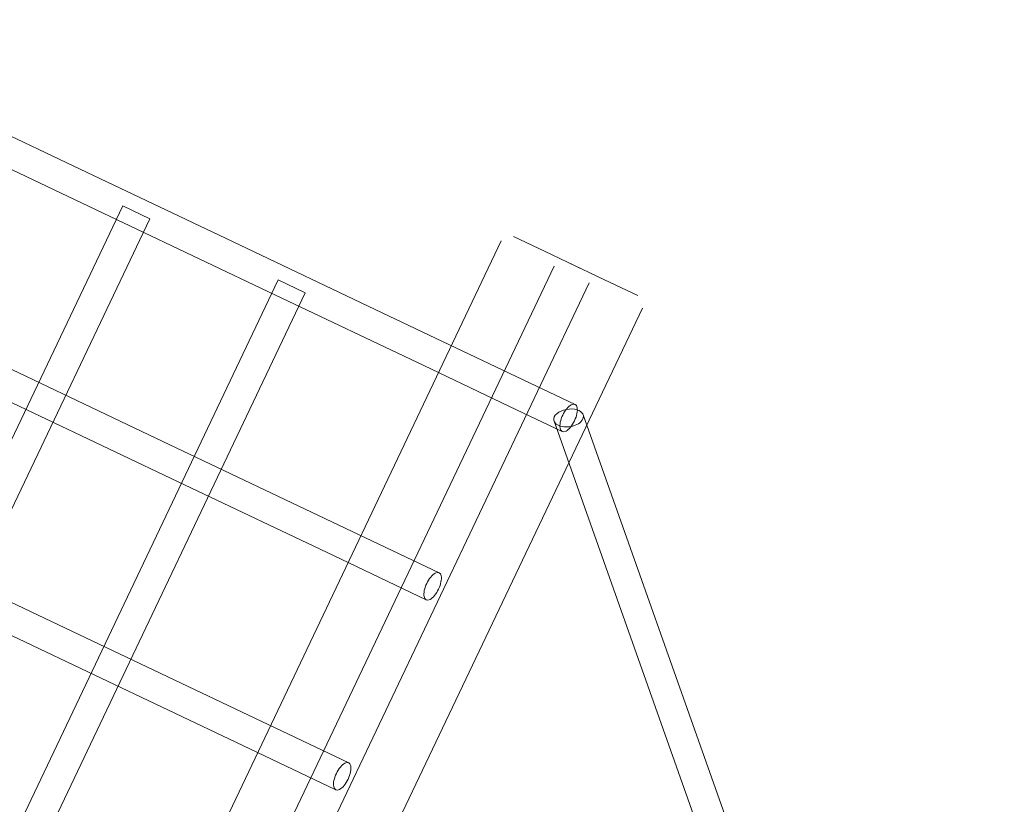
# Model space of a CAD drawing. Header units: millimetres. Extents: x -188930 to 271134, y -158090 to 283816.
# Tile 476 of 610: x 57128 to 57655, y 53389 to 53809. Entities that reach past the tile are written whole.
import ezdxf

# ---------------------------------------------------------------- set-up
doc = ezdxf.new("R2010")
doc.units = ezdxf.units.MM
doc.layers.add('I-FURN', color=30, linetype='Continuous', lineweight=9)
doc.layers.add('PZT_UTWARDZENIA', color=5, linetype='Continuous', lineweight=9)

# ---------------------------------------------------------------- blocks, each defined once
blk = doc.blocks.new('LARSLAJ_hamak - LARSLAJ_hamak-1781260-PZT-dwg')
at = {"layer": 'I-FURN'}
for p, q in [((-3068.16, 518.54), (-3068.16, -521.46)), ((-3036.7, 518.54), (-3036.7, -521.46)), ((-3015.97, -521.46), (-3015.97, 518.54)), ((-2984.51, -521.46), (-2984.51, 518.54)), ((-2901.87, 448.54), (-2901.87, -451.46)), ((-2885.87, -451.46), (-2885.87, 448.54)), ((-2809.81, 448.54), (-2809.81, -451.46)), ((-2793.81, -451.46), (-2793.81, 448.54)), ((-3051.5, -446.57), (-3255.19, -242.45)), ((-3267.77, -252.23), (-3064.08, -456.35)), ((-3030.81, -443.46), (-3057.79, -443.46)), ((-2885.87, -451.46), (-2901.87, -451.46)), ((-2885.87, -451.46), (-2901.87, -451.46)), ((-2793.81, -451.46), (-2809.81, -451.46)), ((-2793.82, -451.46), (-2809.81, -451.46)), ((-3057.79, -459.46), (-3030.81, -459.46)), ((-3063.16, -526.46), (-3043.44, -526.46)), ((-3043.44, -526.46), (-3020.97, -526.46)), ((-3031.7, -526.46), (-3011.98, -526.46)), ((-3011.98, -526.46), (-2989.51, -526.46))]:
    blk.add_line(p, q, dxfattribs=at)
at = {"layer": 'I-FURN', "flags": 128}
for points in [[(-930.82, -218.46), (-1017.99, -218.46), (-1106.71, -218.46), (-1196.83, -218.46), (-1288.2, -218.46), (-1380.67, -218.46), (-1474.11, -218.46), (-1568.36, -218.46), (-1663.27, -218.46), (-1758.68, -218.46), (-1854.46, -218.46), (-1950.43, -218.46), (-2046.45, -218.46), (-2142.37, -218.46), (-2238.03, -218.46), (-2333.28, -218.46), (-2427.96, -218.46), (-2521.93, -218.46), (-2615.03, -218.46), (-2707.12, -218.46), (-2798.04, -218.46), (-2887.66, -218.46), (-2975.83, -218.46), (-3030.81, -218.46)], [(-3030.81, -234.46), (-2943.64, -234.46), (-2854.92, -234.46), (-2764.8, -234.46), (-2673.44, -234.46), (-2580.96, -234.46), (-2487.52, -234.46), (-2393.27, -234.46), (-2298.36, -234.46), (-2202.95, -234.46), (-2107.18, -234.46), (-2011.2, -234.46), (-1915.18, -234.46), (-1819.26, -234.46), (-1723.6, -234.46), (-1628.36, -234.46), (-1533.67, -234.46), (-1439.7, -234.46), (-1346.6, -234.46), (-1254.51, -234.46), (-1163.59, -234.46), (-1073.97, -234.46), (-985.8, -234.46), (-930.82, -234.46)], [(-930.82, -330.96), (-1017.99, -330.96), (-1106.71, -330.96), (-1196.83, -330.96), (-1288.2, -330.96), (-1380.67, -330.96), (-1474.11, -330.96), (-1568.36, -330.96), (-1663.27, -330.96), (-1758.68, -330.96), (-1854.46, -330.96), (-1950.43, -330.96), (-2046.45, -330.96), (-2142.37, -330.96), (-2238.03, -330.96), (-2333.28, -330.96), (-2427.96, -330.96), (-2521.93, -330.96), (-2615.03, -330.96), (-2707.12, -330.96), (-2798.04, -330.96), (-2887.66, -330.96), (-2975.83, -330.96), (-3030.81, -330.96)], [(-3030.81, -346.96), (-2943.64, -346.96), (-2854.92, -346.96), (-2764.8, -346.96), (-2673.44, -346.96), (-2580.96, -346.96), (-2487.52, -346.96), (-2393.27, -346.96), (-2298.36, -346.96), (-2202.95, -346.96), (-2107.18, -346.96), (-2011.2, -346.96), (-1915.18, -346.96), (-1819.26, -346.96), (-1723.6, -346.96), (-1628.36, -346.96), (-1533.67, -346.96), (-1439.7, -346.96), (-1346.6, -346.96), (-1254.51, -346.96), (-1163.59, -346.96), (-1073.97, -346.96), (-985.8, -346.96), (-930.82, -346.96)], [(-930.82, -443.46), (-1017.99, -443.46), (-1106.71, -443.46), (-1196.83, -443.46), (-1288.2, -443.46), (-1380.67, -443.46), (-1474.11, -443.46), (-1568.36, -443.46), (-1663.27, -443.46), (-1758.68, -443.46), (-1854.46, -443.46), (-1950.43, -443.46), (-2046.45, -443.46), (-2142.37, -443.46), (-2238.03, -443.46), (-2333.28, -443.46), (-2427.96, -443.46), (-2521.93, -443.46), (-2615.03, -443.46), (-2707.12, -443.46), (-2798.04, -443.46), (-2887.66, -443.46), (-2975.83, -443.46), (-3030.81, -443.46)], [(-3030.81, -459.46), (-2943.64, -459.46), (-2854.92, -459.46), (-2764.8, -459.46), (-2673.44, -459.46), (-2580.96, -459.46), (-2487.52, -459.46), (-2393.27, -459.46), (-2298.36, -459.46), (-2202.95, -459.46), (-2107.18, -459.46), (-2011.2, -459.46), (-1915.18, -459.46), (-1819.26, -459.46), (-1723.6, -459.46), (-1628.36, -459.46), (-1533.67, -459.46), (-1439.7, -459.46), (-1346.6, -459.46), (-1254.51, -459.46), (-1163.59, -459.46), (-1073.97, -459.46), (-985.8, -459.46), (-930.82, -459.46)]]:
    blk.add_lwpolyline(points, dxfattribs=at)
at = {"layer": 'I-FURN'}
for centre, major_axis, ratio, start_param, end_param in [((-3030.81, -226.46), (0, 8), 0.437357, 4.712389, 7.853982), ((-3030.81, -226.46), (0, 8), 0.437357, 1.570796, 4.712389), ((-3030.81, -338.96), (0, 8), 0.437357, 4.712389, 7.853982), ((-3030.81, -338.96), (0, 8), 0.437357, 1.570796, 4.712389), ((-3057.79, -451.46), (6.63, 4.48), 0.59071, 0.497142, 3.638735), ((-3057.79, -451.46), (6.63, 4.48), 0.59071, 3.638735, 6.679271), ((-3057.79, -451.46), (0, 8), 0.437357, 4.712389, 7.853982), ((-3057.79, -451.46), (0, 8), 0.437357, 1.570796, 4.712389)]:
    blk.add_ellipse(centre, major_axis=major_axis, ratio=ratio, start_param=start_param, end_param=end_param, dxfattribs=at)
blk.add_open_spline([(-3052.7, -445.81), (-3052.78, -445.78), (-3052.95, -445.72), (-3053.13, -445.67), (-3053.23, -445.65)], degree=3, dxfattribs=at)

msp = doc.modelspace()

# ---------------------------------------------------------------- linework, layer by layer
at = {"layer": 'PZT_UTWARDZENIA'}
for centre, radius, start, end in [((59552.72, 60792.38), 12000, 159.94686, 262.671126), ((59552.72, 60792.38), 12000, 159.94686, 262.671126), ((59275.43, 60624.14), 10000, 158.651807, 263.428328), ((59275.43, 60624.14), 10000, 158.651807, 263.428328)]:
    msp.add_arc(centre, radius, start, end, dxfattribs=at)

# ---------------------------------------------------------------- block references
at = {"layer": 'I-FURN', "rotation": 154.5634422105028}
msp.add_blockref('LARSLAJ_hamak - LARSLAJ_hamak-1781260-PZT-dwg', (54466.32, 54501.43), dxfattribs=at)

doc.saveas('drawing.dxf')
